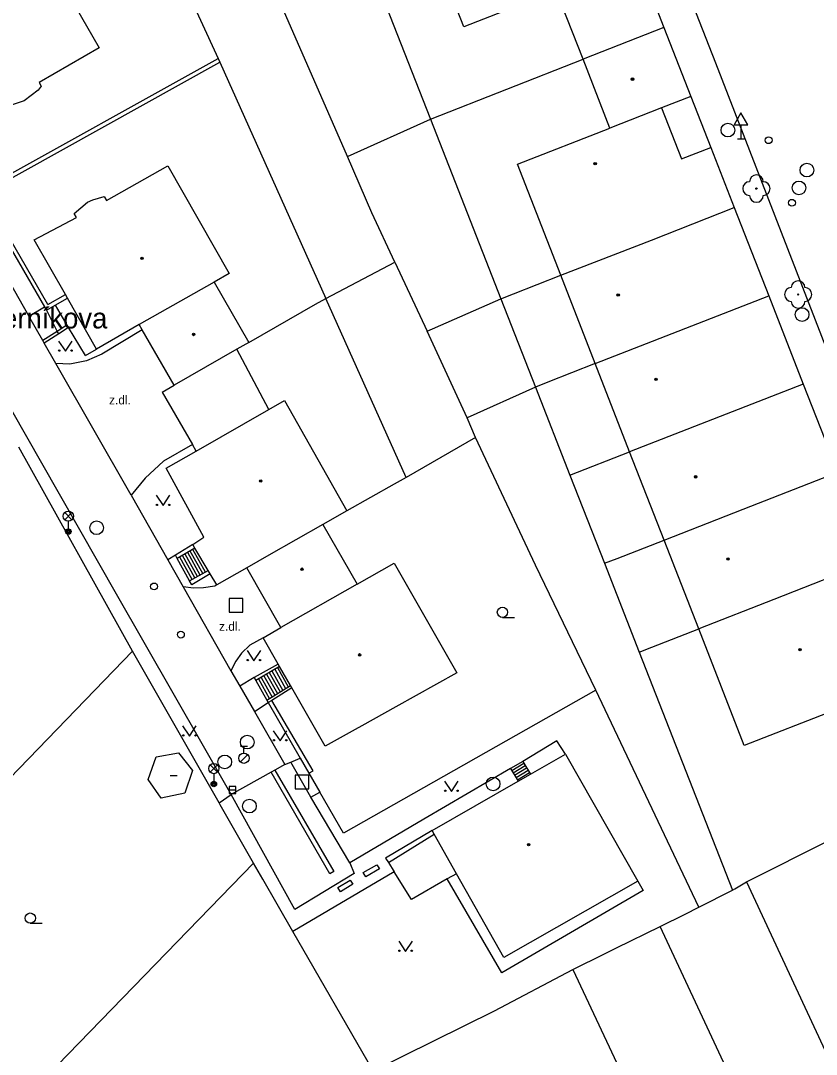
# Model space of a CAD drawing. Extents: x -598233 to -596890, y -1157848 to -1156431.
# Drawn here: x -598124.2 to -598066, y -1157060.7 to -1156985.2 of the extents above; entities that cross this region are included whole.
import ezdxf

# ---------------------------------------------------------------- set-up
doc = ezdxf.new("R2010")
doc.units = 0
for name, color, linetype in [('Level 10', 7, 'Continuous'), ('Level 11', 7, 'Continuous'), ('Level 22', 7, 'Continuous'), ('Level 26', 7, 'Continuous'), ('Level 27', 7, 'Continuous'), ('Level 28', 7, 'Continuous'), ('Level 33', 7, 'Continuous'), ('Level 34', 7, 'Continuous'), ('Level 36', 7, 'Continuous'), ('Level 39', 7, 'Continuous'), ('Level 40', 7, 'Continuous'), ('Level 49', 7, 'Continuous'), ('Level 5', 7, 'Continuous'), ('Level 7', 7, 'Continuous'), ('Level 8', 7, 'Continuous')]:
    doc.layers.add(name, color=color, linetype=linetype)

msp = doc.modelspace()

# ---------------------------------------------------------------- linework, layer by layer
at = {"layer": 'Level 10'}
for points in [[(-598058.75, -1157025.86), (-598073.33, -1156988.32), (-598077.41, -1156977.93), (-598095.18, -1156932.61)], [(-598117.14, -1157027.12), (-598122.6, -1157017.55), (-598147.25, -1156974.34)], [(-598128.38, -1156998.34), (-598123.55, -1157006.81)], [(-598122.54, -1157008.59), (-598123.55, -1157006.81)], [(-598122.43, -1157008.78), (-598122.54, -1157008.59)], [(-598121.58, -1157010.26), (-598122.43, -1157008.78)], [(-598116.08, -1157019.89), (-598121.58, -1157010.26)], [(-598116.08, -1157019.89), (-598113.4, -1157024.61)], [(-598113.4, -1157024.61), (-598112.27, -1157026.59)], [(-598112.27, -1157026.59), (-598108.79, -1157032.71)], [(-598108.77, -1157041.76), (-598117.14, -1157027.12)], [(-598108.79, -1157032.71), (-598108.14, -1157033.84)], [(-598108.14, -1157033.84), (-598107.07, -1157035.68)], [(-598107.07, -1157035.68), (-598104.83, -1157039.56)], [(-598104.83, -1157039.56), (-598105.57, -1157039.9699)], [(-598105.85, -1157040.13), (-598108.77, -1157041.76)], [(-598105.57, -1157039.9699), (-598105.85, -1157040.13)]]:
    msp.add_lwpolyline(points, dxfattribs=at)
at = {"layer": 'Level 11'}
for points in [[(-598099.34, -1156979.3), (-598094.2, -1156992.4)], [(-598104.59, -1156985.23), (-598105.95, -1156982.12)], [(-598100.27, -1156995.15), (-598104.59, -1156985.23)], [(-598094.2, -1156992.4), (-598083.03, -1156988.03)], [(-598075.15, -1156990.75), (-598073.7, -1156994.4699)], [(-598100.27, -1156995.15), (-598094.2, -1156992.4)], [(-598094.2, -1156992.4), (-598089.05, -1157005.53)], [(-598098.4699, -1156999.26), (-598100.27, -1156995.15)], [(-598096.79, -1157002.87), (-598098.4699, -1156999.26)], [(-598101.85, -1157005.51), (-598096.79, -1157002.87)], [(-598096.79, -1157002.87), (-598094.44, -1157007.9099)], [(-598089.05, -1157005.53), (-598088.13, -1157005.17), (-598084.6599, -1157003.82)], [(-598095.98, -1157018.58), (-598101.85, -1157005.51)], [(-598094.44, -1157007.9099), (-598089.05, -1157005.53)], [(-598089.05, -1157005.53), (-598086.52, -1157011.98)], [(-598123.55, -1157006.81), (-598122.42, -1157006.11)], [(-598121.62, -1157005.99), (-598120.77, -1157007.46)], [(-598121.49, -1157007.92), (-598122.54, -1157008.59)], [(-598121.37, -1157008.1), (-598122.43, -1157008.78)], [(-598115.26, -1157007.81), (-598118.21, -1157009.57), (-598119.35, -1157010.07), (-598120.55, -1157010.31), (-598121.58, -1157010.26)], [(-598120.65, -1157007.64), (-598121.37, -1157008.1)], [(-598091.51, -1157014.2199), (-598094.44, -1157007.9099)], [(-598106, -1157013.63), (-598108.34, -1157009.22)], [(-598082.14, -1157010.27), (-598085.6, -1157011.62), (-598086.52, -1157011.98)], [(-598086.52, -1157011.98), (-598091.51, -1157014.2199)], [(-598086.52, -1157011.98), (-598084, -1157018.4099)], [(-598090.9099, -1157015.67), (-598091.51, -1157014.2199)], [(-598090.9099, -1157015.67), (-598095.98, -1157018.58)], [(-598082.1, -1157034.12), (-598086.52, -1157024.99), (-598090.9099, -1157015.67)], [(-598115.98, -1157031.27), (-598124.29, -1157016.38)], [(-598111.6, -1157016.18), (-598113.71, -1157017.39), (-598115.05, -1157018.63)], [(-598084, -1157018.4099), (-598079.63, -1157016.71)], [(-598115.05, -1157018.63), (-598116.08, -1157019.89)], [(-598095.98, -1157018.58), (-598096.85, -1157019.07), (-598100.3, -1157021.03)], [(-598084, -1157018.4099), (-598081.4699, -1157024.86)], [(-598081.4699, -1157024.86), (-598080.55, -1157024.5), (-598077.11, -1157023.1599)], [(-598111.56, -1157023.49), (-598112.84, -1157024.26)], [(-598111.4099, -1157023.75), (-598112.7, -1157024.52)], [(-598110.84, -1157025.61), (-598111.75, -1157023.96)], [(-598110.65, -1157025.5), (-598111.56, -1157023.84)], [(-598112.84, -1157024.26), (-598113.4, -1157024.61)], [(-598112.7, -1157024.52), (-598112.84, -1157024.26)], [(-598111.8, -1157026.15), (-598112.7, -1157024.52)], [(-598111.61, -1157026.04), (-598112.51, -1157024.4099)], [(-598111.42, -1157025.93), (-598112.32, -1157024.3)], [(-598111.2199, -1157025.82), (-598112.13, -1157024.18)], [(-598111.03, -1157025.7199), (-598111.94, -1157024.07)], [(-598111.8, -1157026.15), (-598110.44, -1157025.38)], [(-598081.4699, -1157024.86), (-598078.93, -1157031.34)], [(-598111.65, -1157026.42), (-598111.8, -1157026.15)], [(-598110.29, -1157025.64), (-598111.65, -1157026.42)], [(-598109.82, -1157026.42), (-598109.95, -1157026.54), (-598110.78, -1157026.6599), (-598111.52, -1157026.68), (-598112.27, -1157026.59)], [(-598078.93, -1157031.34), (-598078.01, -1157030.98), (-598074.58, -1157029.65)], [(-598106.43, -1157030.3), (-598107.4, -1157030.84), (-598108.01, -1157031.42), (-598108.42, -1157032.02), (-598108.79, -1157032.71)], [(-598115.98, -1157031.27), (-598129.11, -1157044.84)], [(-598109.65, -1157042.36), (-598115.98, -1157031.27)], [(-598078.93, -1157031.34), (-598072.11, -1157048.73)], [(-598105.33, -1157032.2199), (-598107.08, -1157033.21)], [(-598105.23, -1157032.39), (-598106.96, -1157033.43)], [(-598106.17, -1157032.95), (-598105.38, -1157034.38)], [(-598105.98, -1157032.84), (-598105.18, -1157034.26)], [(-598105.78, -1157032.7199), (-598104.99, -1157034.14)], [(-598105.58, -1157032.6), (-598104.79, -1157034.01)], [(-598105.38, -1157032.48), (-598104.59, -1157033.89)], [(-598107.08, -1157033.21), (-598108.14, -1157033.84)], [(-598107.08, -1157033.21), (-598106.96, -1157033.43)], [(-598106.96, -1157033.43), (-598106.1599, -1157034.87)], [(-598106.77, -1157033.31), (-598105.96, -1157034.75)], [(-598106.57, -1157033.19), (-598105.77, -1157034.63)], [(-598106.37, -1157033.07), (-598105.57, -1157034.5)], [(-598106.1599, -1157034.87), (-598104.43, -1157033.79)], [(-598104.33, -1157033.96), (-598105.79, -1157034.89)], [(-598074.56, -1157049.9699), (-598082.1, -1157034.12)], [(-598107.07, -1157035.68), (-598106.05, -1157035.04)], [(-598106.1599, -1157034.87), (-598106.05, -1157035.04)], [(-598084.31, -1157038.8), (-598084.96, -1157037.84), (-598087.45, -1157039.34)], [(-598104.83, -1157039.56), (-598104.4, -1157039.38), (-598103.72, -1157039.09)], [(-598102.93, -1157041.95), (-598104.4, -1157039.38)], [(-598087.45, -1157039.34), (-598088.33, -1157039.85)], [(-598088.24, -1157039.99), (-598087.37, -1157039.4699)], [(-598088.14, -1157040.1599), (-598087.27, -1157039.64)], [(-598088.04, -1157040.33), (-598087.17, -1157039.81)], [(-598087.45, -1157039.34), (-598086.89, -1157040.27)], [(-598105.57, -1157039.9699), (-598101.26, -1157047.37), (-598101.55, -1157047.54), (-598105.85, -1157040.13)], [(-598088.33, -1157039.85), (-598094.67, -1157043.54), (-598100.1, -1157046.74), (-598102.93, -1157041.95), (-598102.28, -1157041.57)], [(-598088.33, -1157039.85), (-598087.77, -1157040.77)], [(-598087.93, -1157040.5), (-598087.06, -1157039.98)], [(-598087.82, -1157040.68), (-598086.96, -1157040.15)], [(-598109.65, -1157042.36), (-598108.77, -1157041.76)], [(-598100.1, -1157046.74), (-598099.78, -1157047.52), (-598104.11, -1157050.14), (-598108.77, -1157041.76)], [(-598109.57, -1157042.5), (-598109.65, -1157042.36)], [(-598107.13, -1157046.77), (-598109.57, -1157042.5)], [(-598094.07, -1157044.37), (-598097.4699, -1157046.4), (-598097.27, -1157046.7199)], [(-598097.27, -1157046.7199), (-598093.9099, -1157044.6599)], [(-598071.09, -1157048.14), (-598064.9099, -1157045.04)], [(-598107.13, -1157046.77), (-598131.06, -1157071.39)], [(-598106.45, -1157047.94), (-598107.13, -1157046.77)], [(-598099.11, -1157047.46), (-598098.11, -1157046.88)], [(-598097.93, -1157047.18), (-598098.93, -1157047.76)], [(-598098.11, -1157046.88), (-598097.93, -1157047.18)], [(-598097.27, -1157046.7199), (-598096.85, -1157047.4)], [(-598104.25, -1157051.76), (-598106.45, -1157047.94)], [(-598096.85, -1157047.4), (-598104.25, -1157051.76)], [(-598100.96, -1157048.55), (-598100.06, -1157048.01)], [(-598100.06, -1157048.01), (-598099.88, -1157048.31)], [(-598098.93, -1157047.76), (-598099.11, -1157047.46)], [(-598092.9699, -1157047.92), (-598095.58, -1157049.4099), (-598096.85, -1157047.4)], [(-598092.28, -1157047.54), (-598092.9699, -1157047.92)], [(-598079.02, -1157048.07), (-598078.63, -1157048.76), (-598088.9699, -1157054.79), (-598092.9699, -1157047.92)], [(-598071.95, -1157048.65), (-598071.09, -1157048.14)], [(-598071.09, -1157048.14), (-598061.73, -1157068.2199)], [(-598100.78, -1157048.85), (-598100.96, -1157048.55)], [(-598099.88, -1157048.31), (-598100.78, -1157048.85)], [(-598074.56, -1157049.9699), (-598072.11, -1157048.73)], [(-598072.11, -1157048.73), (-598071.95, -1157048.65)], [(-598077.39, -1157051.4), (-598075.58, -1157050.49), (-598074.56, -1157049.9699)], [(-598098.39, -1157061.95), (-598104.25, -1157051.76)], [(-598083.78, -1157054.53), (-598081.48, -1157053.39), (-598080.58, -1157052.94), (-598077.39, -1157051.4)], [(-598068.13, -1157071.2199), (-598077.39, -1157051.4)], [(-598098.39, -1157061.95), (-598089.52, -1157057.55), (-598083.78, -1157054.53)], [(-598083.78, -1157054.53), (-598074.89, -1157073.45)]]:
    msp.add_lwpolyline(points, dxfattribs=at)
at = {"layer": 'Level 22'}
for centre in [(-598070.36, -1156997.48), (-598067.31, -1157005.2199)]:
    msp.add_circle(centre, 0.05, dxfattribs=at)
for centre, start, end in [((-598070.36, -1156996.98), 0, 180), ((-598070.86, -1156997.48), 90, 270), ((-598069.86, -1156997.48), 270, 90), ((-598070.36, -1156997.98), 180, 0), ((-598067.31, -1157004.7199), 0, 180), ((-598067.81, -1157005.2199), 90, 270), ((-598066.81, -1157005.2199), 270, 90), ((-598067.31, -1157005.7199), 180, 0)]:
    msp.add_arc(centre, 0.5, start, end, dxfattribs=at)
at = {"layer": 'Level 26'}
for points in [[(-598108.9099, -1157028.42), (-598107.9099, -1157028.42), (-598107.9099, -1157027.42), (-598108.9099, -1157027.42)], [(-598104.08, -1157041.34), (-598103.08, -1157041.34), (-598103.08, -1157040.34), (-598104.08, -1157040.34)]]:
    msp.add_lwpolyline(points, close=True, dxfattribs=at)
at = {"layer": 'Level 27'}
msp.add_line((-598108.92, -1157041.42), (-598108.42, -1157041.42), dxfattribs=at)
msp.add_lwpolyline([(-598108.92, -1157041.67), (-598108.42, -1157041.67), (-598108.42, -1157041.17), (-598108.92, -1157041.17)], close=True, dxfattribs=at)
for centre in [(-598072.45, -1156993.21), (-598066.67, -1156996.13), (-598067.25, -1156997.43), (-598067.02, -1157006.69), (-598118.6, -1157022.26), (-598107.59, -1157037.92), (-598109.23, -1157039.37), (-598089.61, -1157040.98), (-598107.43, -1157042.6)]:
    msp.add_circle(centre, 0.5, dxfattribs=at)
at = {"layer": 'Level 28'}
for p, q in [((-598108.08, -1157038.225), (-598107.58, -1157038.225)), ((-598107.83, -1157038.725), (-598107.83, -1157038.225)), ((-598108.088, -1157039.372), (-598107.558, -1157038.842))]:
    msp.add_line(p, q, dxfattribs=at)
for centre, radius in [((-598069.4699, -1156993.95), 0.25), ((-598067.76, -1156998.52), 0.25), ((-598114.4, -1157026.55), 0.25), ((-598112.44, -1157030.07), 0.25), ((-598107.83, -1157039.1), 0.375)]:
    msp.add_circle(centre, radius, dxfattribs=at)
at = {"layer": 'Level 33'}
for p, q in [((-598120.935, -1157021.68), (-598120.405, -1157021.15)), ((-598120.935, -1157021.15), (-598120.405, -1157021.68)), ((-598120.67, -1157021.79), (-598120.67, -1157022.54)), ((-598110.295, -1157040.12), (-598109.765, -1157039.59)), ((-598110.295, -1157039.59), (-598109.765, -1157040.12)), ((-598110.03, -1157040.23), (-598110.03, -1157040.98))]:
    msp.add_line(p, q, dxfattribs=at)
for centre, radius in [((-598120.67, -1157021.415), 0.375), ((-598120.67, -1157022.54), 0.2), ((-598120.67, -1157022.54), 0.1445), ((-598120.67, -1157022.54), 0.0876), ((-598110.03, -1157039.855), 0.375), ((-598110.03, -1157040.98), 0.2), ((-598110.03, -1157040.98), 0.1445), ((-598110.03, -1157040.98), 0.0876)]:
    msp.add_circle(centre, radius, dxfattribs=at)
at = {"layer": 'Level 34'}
for p, q in [((-598071.5, -1156992.822), (-598071.5, -1156993.84)), ((-598071.75, -1156993.84), (-598071.25, -1156993.84))]:
    msp.add_line(p, q, dxfattribs=at)
msp.add_lwpolyline([(-598072, -1156992.822), (-598071, -1156992.822), (-598071.5, -1156991.956)], close=True, dxfattribs=at)
at = {"layer": 'Level 36'}
for p, q in [((-598088.93, -1157028.815), (-598088.055, -1157028.815)), ((-598123.45, -1157051.155), (-598122.575, -1157051.155))]:
    msp.add_line(p, q, dxfattribs=at)
for points in [[(-598121.38, -1157008.62), (-598120.88, -1157009.37), (-598120.38, -1157008.62)], [(-598114.24, -1157019.89), (-598113.74, -1157020.64), (-598113.24, -1157019.89)], [(-598107.6, -1157031.23), (-598107.1, -1157031.98), (-598106.6, -1157031.23)], [(-598112.32, -1157036.73), (-598111.82, -1157037.48), (-598111.32, -1157036.73)], [(-598105.69, -1157037.09), (-598105.19, -1157037.84), (-598104.69, -1157037.09)], [(-598093.1599, -1157040.78), (-598092.6599, -1157041.53), (-598092.1599, -1157040.78)], [(-598096.51, -1157052.4699), (-598096.01, -1157053.2199), (-598095.51, -1157052.4699)]]:
    msp.add_lwpolyline(points, dxfattribs=at)
for centre, radius in [((-598121.3302, -1157009.3198), 0.05), ((-598120.4308, -1157009.3198), 0.05), ((-598114.1902, -1157020.5898), 0.05), ((-598113.2908, -1157020.5898), 0.05), ((-598088.9301, -1157028.4399), 0.375), ((-598107.5502, -1157031.9298), 0.05), ((-598106.6508, -1157031.9298), 0.05), ((-598112.2702, -1157037.4298), 0.05), ((-598111.3708, -1157037.4298), 0.05), ((-598105.6402, -1157037.7898), 0.05), ((-598104.7408, -1157037.7898), 0.05), ((-598093.1101, -1157041.4798), 0.05), ((-598092.2107, -1157041.4798), 0.05), ((-598123.4501, -1157050.7799), 0.375), ((-598096.4602, -1157053.1697), 0.05), ((-598095.5608, -1157053.1697), 0.05)]:
    msp.add_circle(centre, radius, dxfattribs=at)
at = {"layer": 'Level 39'}
msp.add_line((-598113.2199, -1157040.35), (-598112.7199, -1157040.35), dxfattribs=at)
for centre, radius in [((-598079.42, -1156989.49), 0.09), ((-598079.42, -1156989.49), 0.0398), ((-598082.15, -1156995.6599), 0.09), ((-598082.15, -1156995.6599), 0.0398), ((-598115.28, -1157002.58), 0.09), ((-598115.28, -1157002.58), 0.0398), ((-598080.4699, -1157005.25), 0.09), ((-598080.4699, -1157005.25), 0.0398), ((-598111.51, -1157008.14), 0.09), ((-598111.51, -1157008.14), 0.0398), ((-598077.7, -1157011.42), 0.09), ((-598077.7, -1157011.42), 0.0398), ((-598074.81, -1157018.54), 0.09), ((-598074.81, -1157018.54), 0.0398), ((-598106.6, -1157018.85), 0.09), ((-598106.6, -1157018.85), 0.0398), ((-598072.44, -1157024.55), 0.09), ((-598072.44, -1157024.55), 0.0398), ((-598103.58, -1157025.29), 0.09), ((-598103.58, -1157025.29), 0.0398), ((-598099.37, -1157031.55), 0.09), ((-598099.37, -1157031.55), 0.0398), ((-598067.17, -1157031.17), 0.09), ((-598067.17, -1157031.17), 0.0398), ((-598087.02, -1157045.42), 0.09), ((-598087.02, -1157045.42), 0.0398)]:
    msp.add_circle(centre, radius, dxfattribs=at)
at = {"layer": 'Level 5'}
for points in [[(-598091.76, -1156985.6599), (-598094.93, -1156977.57)], [(-598122.75, -1156979.64), (-598118.4099, -1156987.2)], [(-598079.09, -1156980.69), (-598077.12, -1156985.7199)], [(-598085, -1156983), (-598091.76, -1156985.6599)], [(-598083.03, -1156988.03), (-598085, -1156983)], [(-598077.12, -1156985.7199), (-598083.03, -1156988.03)], [(-598077.12, -1156985.7199), (-598075.15, -1156990.75)], [(-598118.4099, -1156987.2), (-598122.81, -1156989.73)], [(-598081.07, -1156993.06), (-598083.03, -1156988.03)], [(-598122.81, -1156989.73), (-598122.65, -1156990.01)], [(-598122.88, -1156990.28), (-598123.9099, -1156991.08)], [(-598122.65, -1156990.01), (-598122.88, -1156990.28)], [(-598075.15, -1156990.75), (-598077.3, -1156991.58)], [(-598123.9099, -1156991.08), (-598125.21, -1156991.5)], [(-598077.3, -1156991.58), (-598081.07, -1156993.06)], [(-598077.3, -1156991.58), (-598075.84, -1156995.31)], [(-598087.82, -1156995.7), (-598081.07, -1156993.06)], [(-598075.84, -1156995.31), (-598073.7, -1156994.4699)], [(-598073.7, -1156994.4699), (-598071.98, -1156998.87)], [(-598117.88, -1156998.36), (-598113.4, -1156995.82)], [(-598113.4, -1156995.82), (-598108.9099, -1157003.69)], [(-598084.6599, -1157003.82), (-598087.82, -1156995.7)], [(-598119.26, -1156998.48), (-598118.88, -1156998.3)], [(-598118.88, -1156998.3), (-598118.04, -1156998.07)], [(-598118.04, -1156998.07), (-598117.88, -1156998.36)], [(-598120.24, -1156999.31), (-598119.26, -1156998.48)], [(-598078.04, -1157001.24), (-598071.98, -1156998.87)], [(-598071.98, -1156998.87), (-598069.46, -1157005.33)], [(-598123.1599, -1157001.2199), (-598120.07, -1156999.6)], [(-598120.07, -1156999.6), (-598120.24, -1156999.31)], [(-598120.88, -1157005.2199), (-598123.1599, -1157001.2199)], [(-598084.6599, -1157003.82), (-598078.04, -1157001.24)], [(-598110, -1157004.31), (-598115.48, -1157007.42)], [(-598108.9099, -1157003.69), (-598110, -1157004.31)], [(-598110, -1157004.31), (-598107.48, -1157008.73)], [(-598082.14, -1157010.27), (-598084.6599, -1157003.82)], [(-598120.73, -1157005.48), (-598120.88, -1157005.2199)], [(-598118.61, -1157009.2199), (-598120.73, -1157005.48)], [(-598082.14, -1157010.27), (-598069.46, -1157005.33), (-598066.94, -1157011.76), (-598079.63, -1157016.71), (-598082.14, -1157010.27)], [(-598115.48, -1157007.42), (-598118.61, -1157009.2199)], [(-598115.26, -1157007.81), (-598115.48, -1157007.42)], [(-598112.93, -1157011.85), (-598115.26, -1157007.81)], [(-598107.48, -1157008.73), (-598108.34, -1157009.22), (-598112.93, -1157011.85)], [(-598113.8, -1157012.35), (-598112.93, -1157011.85)], [(-598066.94, -1157011.76), (-598064.42, -1157018.21)], [(-598113.8, -1157012.35), (-598111.6, -1157016.18)], [(-598106, -1157013.63), (-598104.87, -1157012.9699)], [(-598104.87, -1157012.9699), (-598100.3, -1157021.03)], [(-598111.32, -1157016.67), (-598106, -1157013.63)], [(-598111.32, -1157016.67), (-598111.6, -1157016.18)], [(-598113.51, -1157017.92), (-598111.32, -1157016.67)], [(-598077.11, -1157023.1599), (-598079.63, -1157016.71)], [(-598110.76, -1157022.95), (-598113.51, -1157017.92)], [(-598071.33, -1157020.9), (-598064.42, -1157018.21)], [(-598077.11, -1157023.1599), (-598071.33, -1157020.9)], [(-598100.3, -1157021.03), (-598102.05, -1157022.02)], [(-598102.05, -1157022.02), (-598106.01, -1157024.26)], [(-598102.05, -1157022.02), (-598099.54, -1157026.39)], [(-598111.56, -1157023.49), (-598110.76, -1157022.95)], [(-598074.58, -1157029.65), (-598077.11, -1157023.1599)], [(-598111.4099, -1157023.75), (-598111.56, -1157023.49)], [(-598110.44, -1157025.38), (-598111.4099, -1157023.75)], [(-598106.01, -1157024.26), (-598107.63, -1157025.18)], [(-598061.89, -1157024.69), (-598069.08, -1157027.5)], [(-598110.29, -1157025.64), (-598110.44, -1157025.38)], [(-598107.63, -1157025.18), (-598109.82, -1157026.42)], [(-598105.13, -1157029.56), (-598107.63, -1157025.18)], [(-598099.54, -1157026.39), (-598096.85, -1157024.86)], [(-598096.85, -1157024.86), (-598092.26, -1157032.85)], [(-598109.82, -1157026.42), (-598110.29, -1157025.64)], [(-598099.54, -1157026.39), (-598105.13, -1157029.56)], [(-598069.08, -1157027.5), (-598074.58, -1157029.65)], [(-598106.43, -1157030.3), (-598105.13, -1157029.56)], [(-598071.25, -1157038.18), (-598074.58, -1157029.65)], [(-598105.33, -1157032.2199), (-598106.43, -1157030.3)], [(-598105.23, -1157032.39), (-598105.33, -1157032.2199)], [(-598104.43, -1157033.79), (-598105.23, -1157032.39)], [(-598092.26, -1157032.85), (-598096.73, -1157035.34)], [(-598104.33, -1157033.96), (-598104.43, -1157033.79)], [(-598101.88, -1157038.2199), (-598104.33, -1157033.96)], [(-598096.73, -1157035.34), (-598099.2199, -1157036.73)], [(-598064.75, -1157035.64), (-598071.25, -1157038.18)], [(-598099.2199, -1157036.73), (-598099.7, -1157037)], [(-598099.7, -1157037), (-598101.88, -1157038.2199)], [(-598114.84, -1157040.65), (-598114.25, -1157039.01)], [(-598114.25, -1157039.01), (-598112.61, -1157038.7)], [(-598112.61, -1157038.7), (-598111.58, -1157040)], [(-598086.89, -1157040.27), (-598084.31, -1157038.8)], [(-598084.31, -1157038.8), (-598079.02, -1157048.07)], [(-598111.58, -1157040), (-598112.14, -1157041.6599)], [(-598087.77, -1157040.77), (-598086.89, -1157040.27)], [(-598113.87, -1157042.01), (-598114.84, -1157040.65)], [(-598094.07, -1157044.37), (-598087.77, -1157040.77)], [(-598112.14, -1157041.6599), (-598113.87, -1157042.01)], [(-598093.9099, -1157044.6599), (-598094.07, -1157044.37)], [(-598092.28, -1157047.54), (-598093.9099, -1157044.6599)], [(-598088.82, -1157053.6599), (-598092.28, -1157047.54)], [(-598079.02, -1157048.07), (-598088.82, -1157053.6599)]]:
    msp.add_lwpolyline(points, dxfattribs=at)
at = {"layer": 'Level 7'}
for points in [[(-598119.46, -1156966.81), (-598109.71, -1156987.9699)], [(-598127.02, -1156997.58), (-598109.71, -1156987.9699)], [(-598122.1599, -1157005.96), (-598126.87, -1156997.85), (-598109.59, -1156988.25)], [(-598109.71, -1156987.9699), (-598109.59, -1156988.25)], [(-598109.59, -1156988.25), (-598101.85, -1157005.51)], [(-598127.13, -1156997.99), (-598122.42, -1157006.11)], [(-598122.1599, -1157005.96), (-598120.88, -1157005.2199)], [(-598121.62, -1157005.99), (-598120.73, -1157005.48)], [(-598107.48, -1157008.73), (-598102.59, -1157005.93), (-598101.85, -1157005.51)], [(-598122.42, -1157006.11), (-598122.27, -1157006.37)], [(-598122.27, -1157006.37), (-598121.62, -1157005.99)], [(-598120.77, -1157007.46), (-598121.49, -1157007.92)], [(-598121.37, -1157008.1), (-598121.49, -1157007.92)], [(-598120.77, -1157007.46), (-598120.65, -1157007.64)], [(-598119.4099, -1157009.68), (-598120.65, -1157007.64)], [(-598119.4099, -1157009.68), (-598118.61, -1157009.2199)], [(-598082.1, -1157034.12), (-598100.54, -1157044.58)], [(-598105.79, -1157034.89), (-598106.05, -1157035.04)], [(-598106.05, -1157035.04), (-598103.7199, -1157039.09)], [(-598103.08, -1157040.19), (-598102.78, -1157040.01), (-598105.79, -1157034.89)], [(-598103.7199, -1157039.09), (-598103.08, -1157040.19)], [(-598100.54, -1157044.58), (-598102.28, -1157041.57)]]:
    msp.add_lwpolyline(points, dxfattribs=at)
at = {"layer": 'Level 8'}
for points in [[(-598122.27, -1157006.37), (-598121.49, -1157007.92)], [(-598103.08, -1157040.19), (-598102.28, -1157041.57)]]:
    msp.add_lwpolyline(points, dxfattribs=at)

# ---------------------------------------------------------------- texts
at = {"layer": 'Level 40'}
for p in [(-598117.69, -1157013.25), (-598109.65, -1157029.79)]:
    msp.add_text('z.dl.', height=0.65, dxfattribs=at).set_placement(p)
at = {"layer": 'Level 49'}
msp.add_text('Černíkova', height=1.5, dxfattribs=at).set_placement((-598126.96, -1157007.7))

doc.saveas('drawing.dxf')
